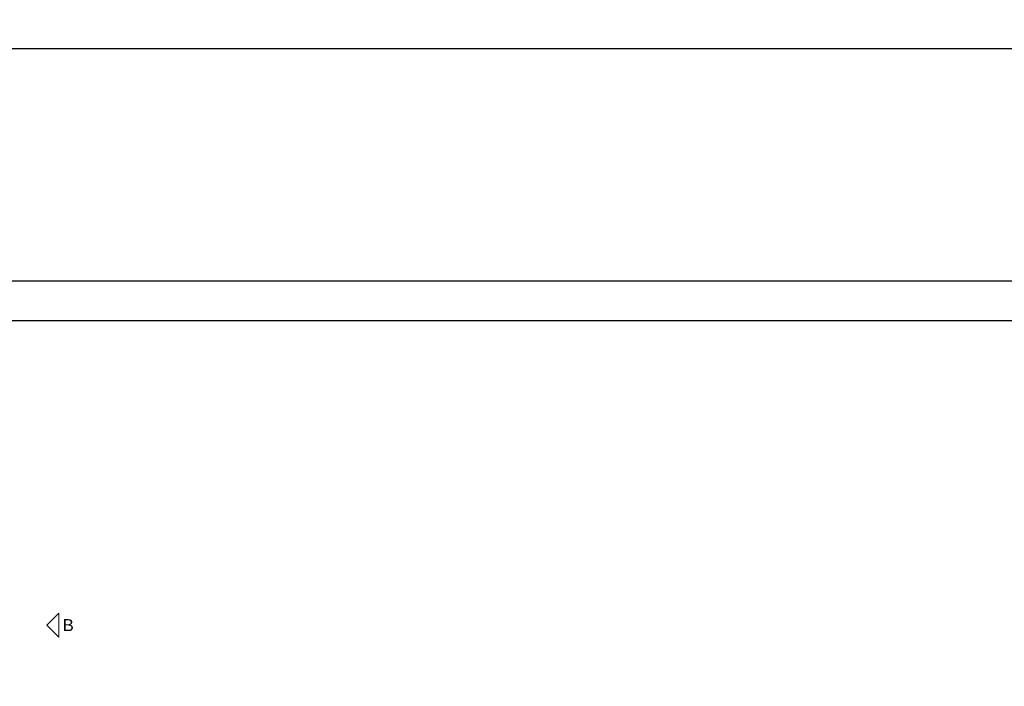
# Model space of a CAD drawing. Header units: millimetres. Extents: x 126553 to 403692, y -95821 to 38049.
# Tile 667 of 758: x 333807 to 335046, y 22459 to 23296. Entities that reach past the tile are written whole.
import ezdxf

# ---------------------------------------------------------------- set-up
doc = ezdxf.new("R2010")
doc.units = ezdxf.units.MM
for name, color, linetype, lineweight in [('ramki', 250, 'Continuous', 13), ('WAW_OPIS', 7, 'Continuous', 9), ('WYMIAR', 7, 'Continuous', 18)]:
    doc.layers.add(name, color=color, linetype=linetype, lineweight=lineweight)
doc.styles.add('Arial', font='arial.ttf')
doc.dimstyles.new('cm_cm 1_100', dxfattribs={"dimtxt": 30, "dimasz": 0.5, "dimexe": 5, "dimexo": 3, "dimgap": 1, "dimtad": 1, "dimdec": 1, "dimrnd": 1, "dimdsep": 46, "dimtxsty": 'Arial', "dimblk": 'B', "dimcen": 0, "dimdle": 5, "dimse1": 1, "dimse2": 1, "dimclrd": 256, "dimclre": 256, "dimclrt": 6, "dimadec": 4, "dimazin": 0, "dimtfac": 1, "dimtdec": 1, "dimtmove": 0, "dimatfit": 3, "dimldrblk": 'NONE', "dimfxl": 1, "dimarcsym": 0})

# ---------------------------------------------------------------- blocks, each defined once
blk = doc.blocks.new('B')
at = {"color": 2}
blk.add_line((-3.5, -3.5), (3.5, 3.5), dxfattribs=at)
at = {"color": 6}
blk.add_line((-2.5, 0), (2.5, 0), dxfattribs=at)
blk.add_line((0, -7), (0, 7))
blk = doc.blocks.new('*D2794')
at = {"layer": 'Defpoints', "color": 0, "lineweight": 60, "transparency": 16777216}
for p in [(341567.5, 23260.4), (331775.2, 22968.2), (341567.5, 22906.5)]:
    blk.add_point(p, dxfattribs=at)
at = {"layer": 'ramki', "lineweight": -2, "transparency": 16777216}
blk.add_line((331775.7, 23260.4), (341567, 23260.4), dxfattribs=at)
at = {"layer": 'ramki', "lineweight": -2, "transparency": 16777216, "xscale": 0.5, "yscale": 0.5, "zscale": 0.5, "rotation": 180}
blk.add_blockref('B', (331775.2, 23260.4), dxfattribs=at)
at = {"layer": 'ramki', "lineweight": -2, "transparency": 16777216, "xscale": 0.5, "yscale": 0.5, "zscale": 0.5}
blk.add_blockref('B', (341567.5, 23260.4), dxfattribs=at)
at = {"layer": 'ramki', "color": 6, "lineweight": 60, "transparency": 16777216, "insert": (336671.4, 23276.7), "char_height": 30, "attachment_point": 5, "style": 'Arial'}
blk.add_mtext('9792', dxfattribs=at)
blk = doc.blocks.new('_None')

msp = doc.modelspace()

# ---------------------------------------------------------------- linework, layer by layer
at = {"layer": 'ramki', "color": 0, "ltscale": 0.6}
for p, q in [((331775.2496, 22968.2397), (336566.53414, 22968.2397)), ((331775.2496, 22968.2397), (336516.53414, 22968.2397)), ((331775.2496, 22968.2397), (336566.53414, 22968.2397)), ((331975.2496, 22968.2397), (335821.06637, 22968.2397)), ((331975.2496, 22968.2397), (335821.06637, 22968.2397)), ((331975.2496, 22968.2397), (336001.40275, 22968.2397)), ((331975.2496, 22968.2397), (336516.53414, 22968.2397)), ((331975.2496, 22968.2397), (336566.53414, 22968.2397)), ((331975.2496, 22918.2397), (336516.53414, 22918.2397))]:
    msp.add_line(p, q, dxfattribs=at)
at = {"layer": 'WAW_OPIS'}
msp.add_lwpolyline([(333841.56749, 22535.50795), (333856.56749, 22550.50795), (333856.56749, 22520.50795), (333841.56749, 22535.50795)], dxfattribs=at)
at = {"layer": 'WYMIAR', "color": 7, "lineweight": -3}
for points in [[(331775.2496, 22968.2397), (341567.45162, 22968.2397), (341567.45162, 18768.82749), (331775.2496, 18768.82749)], [(331975.2496, 22918.2397), (341517.45162, 22918.2397), (341517.45162, 18818.2397), (331975.2496, 18818.2397)]]:
    msp.add_lwpolyline(points, close=True, dxfattribs=at)

# ---------------------------------------------------------------- texts
at = {"layer": 'WAW_OPIS', "color": 7, "lineweight": 9, "insert": (333861.56749, 22535.50795), "char_height": 15, "width": 45, "attachment_point": 4, "style": 'Arial'}
msp.add_mtext('B', dxfattribs=at)

# ---------------------------------------------------------------- dimensions: what is measured, and where the dimension line sits
at = {"layer": 'ramki', "color": 3, "lineweight": 60}
dim = msp.add_linear_dim(base=(341567.45162, 23260.40361), p1=(331775.2496, 22968.2397), p2=(341567.45162, 22906.5422), dimstyle='cm_cm 1_100', dxfattribs=at)
dim.commit()
dim.dimension.update_dxf_attribs({"geometry": '*D2794', "text_midpoint": (336671.35061, 23276.7208)})

doc.saveas('drawing.dxf')
